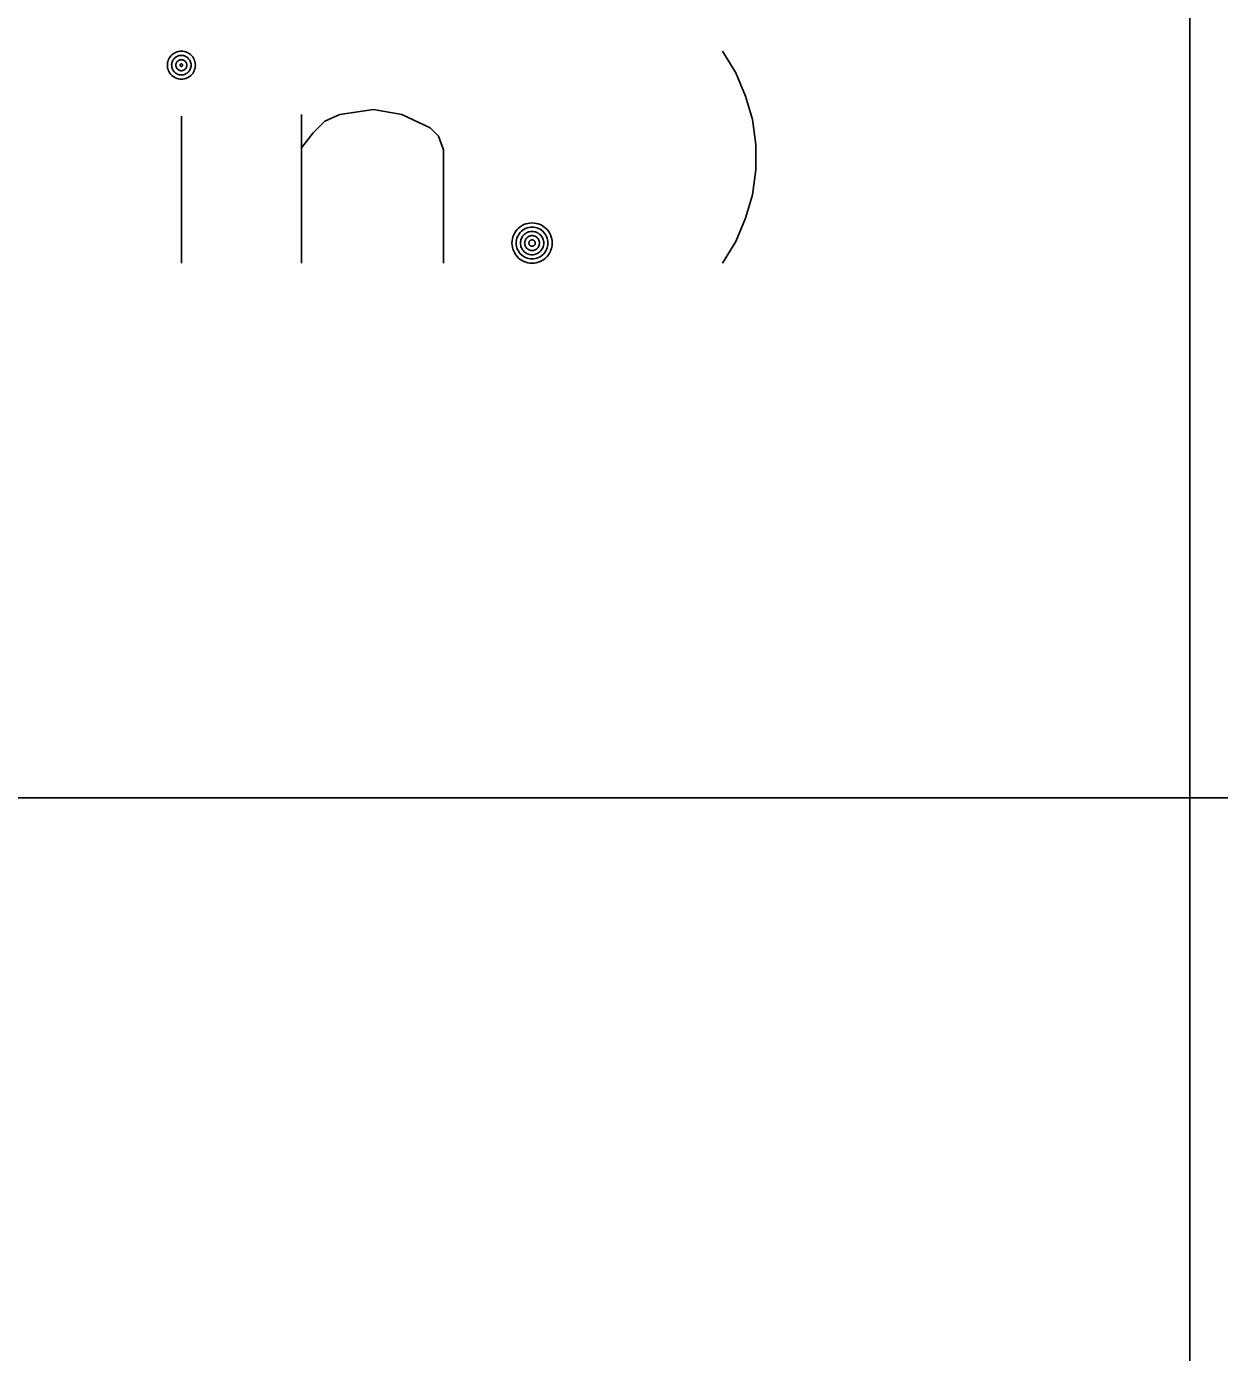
# Model space of a CAD drawing. Extents: x 635698 to 639877, y 296617 to 300175.
# Drawn here: x 639104.26 to 639121.14, y 299135.89 to 299154.66 of the extents above; entities that cross this region are included whole.
import ezdxf

# ---------------------------------------------------------------- set-up
doc = ezdxf.new("R2010")
doc.units = 0
doc.layers.add('1', color=7, linetype='Continuous')

msp = doc.modelspace()

# ---------------------------------------------------------------- linework, layer by layer
at = {"layer": '1'}
for p, q in [((639120.726, 299161.344), (639120.726, 299029.334)), ((639412.368, 299143.742), (639008.767, 299143.742))]:
    msp.add_line(p, q, dxfattribs=at)
for points in [[(639106.65, 299154.113), (639106.649, 299154.133), (639106.646, 299154.154), (639106.64, 299154.174), (639106.633, 299154.194), (639106.623, 299154.212), (639106.612, 299154.229), (639106.599, 299154.246), (639106.584, 299154.26), (639106.568, 299154.273), (639106.551, 299154.284), (639106.533, 299154.294), (639106.513, 299154.301), (639106.493, 299154.307), (639106.472, 299154.31), (639106.452, 299154.311), (639106.431, 299154.31), (639106.411, 299154.307), (639106.391, 299154.301), (639106.371, 299154.294), (639106.353, 299154.284), (639106.335, 299154.273), (639106.319, 299154.26), (639106.305, 299154.246), (639106.292, 299154.229), (639106.281, 299154.212), (639106.271, 299154.194), (639106.264, 299154.174), (639106.258, 299154.154), (639106.255, 299154.133), (639106.254, 299154.113), (639106.255, 299154.092), (639106.258, 299154.072), (639106.264, 299154.052), (639106.271, 299154.032), (639106.281, 299154.014), (639106.292, 299153.996), (639106.305, 299153.98), (639106.319, 299153.966), (639106.335, 299153.953), (639106.353, 299153.942), (639106.371, 299153.932), (639106.391, 299153.925), (639106.411, 299153.919), (639106.431, 299153.916), (639106.452, 299153.915), (639106.472, 299153.916), (639106.493, 299153.919), (639106.513, 299153.925), (639106.533, 299153.932), (639106.551, 299153.942), (639106.568, 299153.953), (639106.584, 299153.966), (639106.599, 299153.98), (639106.612, 299153.996), (639106.623, 299154.014), (639106.633, 299154.032), (639106.64, 299154.052), (639106.646, 299154.072), (639106.649, 299154.092), (639106.65, 299154.113)], [(639106.59, 299154.113), (639106.589, 299154.127), (639106.587, 299154.142), (639106.583, 299154.155), (639106.578, 299154.169), (639106.571, 299154.182), (639106.564, 299154.194), (639106.555, 299154.205), (639106.544, 299154.216), (639106.533, 299154.225), (639106.521, 299154.232), (639106.508, 299154.239), (639106.494, 299154.244), (639106.481, 299154.248), (639106.466, 299154.25), (639106.452, 299154.251), (639106.437, 299154.25), (639106.423, 299154.248), (639106.409, 299154.244), (639106.396, 299154.239), (639106.383, 299154.232), (639106.371, 299154.225), (639106.36, 299154.216), (639106.349, 299154.205), (639106.34, 299154.194), (639106.332, 299154.182), (639106.326, 299154.169), (639106.32, 299154.155), (639106.317, 299154.142), (639106.315, 299154.127), (639106.314, 299154.113), (639106.315, 299154.098), (639106.317, 299154.084), (639106.32, 299154.07), (639106.326, 299154.057), (639106.332, 299154.044), (639106.34, 299154.032), (639106.349, 299154.021), (639106.36, 299154.01), (639106.371, 299154.001), (639106.383, 299153.994), (639106.396, 299153.987), (639106.409, 299153.982), (639106.423, 299153.978), (639106.437, 299153.976), (639106.452, 299153.975), (639106.466, 299153.976), (639106.481, 299153.978), (639106.494, 299153.982), (639106.508, 299153.987), (639106.521, 299153.994), (639106.533, 299154.001), (639106.544, 299154.01), (639106.555, 299154.021), (639106.564, 299154.032), (639106.571, 299154.044), (639106.578, 299154.057), (639106.583, 299154.07), (639106.587, 299154.084), (639106.589, 299154.098), (639106.59, 299154.113)], [(639106.53, 299154.113), (639106.53, 299154.121), (639106.528, 299154.129), (639106.526, 299154.137), (639106.523, 299154.144), (639106.519, 299154.152), (639106.515, 299154.159), (639106.51, 299154.165), (639106.504, 299154.171), (639106.498, 299154.176), (639106.491, 299154.18), (639106.483, 299154.184), (639106.476, 299154.187), (639106.468, 299154.189), (639106.46, 299154.191), (639106.452, 299154.191), (639106.444, 299154.191), (639106.435, 299154.189), (639106.428, 299154.187), (639106.42, 299154.184), (639106.413, 299154.18), (639106.406, 299154.176), (639106.4, 299154.171), (639106.394, 299154.165), (639106.389, 299154.159), (639106.384, 299154.152), (639106.381, 299154.144), (639106.378, 299154.137), (639106.375, 299154.129), (639106.374, 299154.121), (639106.374, 299154.113), (639106.374, 299154.105), (639106.375, 299154.097), (639106.378, 299154.089), (639106.381, 299154.081), (639106.384, 299154.074), (639106.389, 299154.067), (639106.394, 299154.061), (639106.4, 299154.055), (639106.406, 299154.05), (639106.413, 299154.045), (639106.42, 299154.042), (639106.428, 299154.039), (639106.435, 299154.037), (639106.444, 299154.035), (639106.452, 299154.035), (639106.46, 299154.035), (639106.468, 299154.037), (639106.476, 299154.039), (639106.483, 299154.042), (639106.491, 299154.045), (639106.498, 299154.05), (639106.504, 299154.055), (639106.51, 299154.061), (639106.515, 299154.067), (639106.519, 299154.074), (639106.523, 299154.081), (639106.526, 299154.089), (639106.528, 299154.097), (639106.53, 299154.105), (639106.53, 299154.113)], [(639114.108, 299151.31), (639114.297, 299151.617), (639114.438, 299151.948), (639114.533, 299152.279), (639114.58, 299152.633), (639114.58, 299152.988), (639114.533, 299153.343), (639114.438, 299153.673), (639114.297, 299154.004), (639114.108, 299154.311)], [(639106.47, 299154.113), (639106.47, 299154.115), (639106.47, 299154.117), (639106.469, 299154.118), (639106.468, 299154.12), (639106.467, 299154.122), (639106.466, 299154.124), (639106.465, 299154.125), (639106.464, 299154.126), (639106.463, 299154.128), (639106.461, 299154.128), (639106.459, 299154.129), (639106.457, 299154.13), (639106.456, 299154.131), (639106.454, 299154.131), (639106.452, 299154.131), (639106.45, 299154.131), (639106.448, 299154.131), (639106.446, 299154.13), (639106.445, 299154.129), (639106.443, 299154.128), (639106.441, 299154.128), (639106.44, 299154.126), (639106.438, 299154.125), (639106.437, 299154.124), (639106.436, 299154.122), (639106.435, 299154.12), (639106.435, 299154.118), (639106.434, 299154.117), (639106.434, 299154.115), (639106.434, 299154.113), (639106.434, 299154.111), (639106.434, 299154.109), (639106.435, 299154.107), (639106.435, 299154.106), (639106.436, 299154.104), (639106.437, 299154.102), (639106.438, 299154.101), (639106.44, 299154.099), (639106.441, 299154.098), (639106.443, 299154.097), (639106.445, 299154.096), (639106.446, 299154.096), (639106.448, 299154.095), (639106.45, 299154.095), (639106.452, 299154.095), (639106.454, 299154.095), (639106.456, 299154.095), (639106.457, 299154.096), (639106.459, 299154.096), (639106.461, 299154.097), (639106.463, 299154.098), (639106.464, 299154.099), (639106.465, 299154.101), (639106.466, 299154.102), (639106.467, 299154.104), (639106.468, 299154.106), (639106.469, 299154.107), (639106.47, 299154.109), (639106.47, 299154.111), (639106.47, 299154.113)], [(639108.153, 299152.941), (639108.319, 299153.154), (639108.484, 299153.319), (639108.697, 299153.413), (639109.169, 299153.484), (639109.571, 299153.413), (639109.973, 299153.224), (639110.091, 299153.106), (639110.162, 299152.917), (639110.162, 299151.31)], [(639106.452, 299151.31), (639106.452, 299153.389)], [(639108.153, 299151.31), (639108.153, 299153.413)], [(639111.7, 299151.595), (639111.699, 299151.625), (639111.694, 299151.654), (639111.687, 299151.683), (639111.676, 299151.711), (639111.662, 299151.738), (639111.646, 299151.763), (639111.627, 299151.786), (639111.606, 299151.807), (639111.583, 299151.826), (639111.558, 299151.842), (639111.531, 299151.856), (639111.503, 299151.866), (639111.475, 299151.874), (639111.445, 299151.879), (639111.416, 299151.88), (639111.385, 299151.879), (639111.356, 299151.874), (639111.327, 299151.866), (639111.299, 299151.856), (639111.273, 299151.842), (639111.248, 299151.826), (639111.225, 299151.807), (639111.203, 299151.786), (639111.185, 299151.763), (639111.169, 299151.738), (639111.155, 299151.711), (639111.144, 299151.683), (639111.137, 299151.654), (639111.132, 299151.625), (639111.131, 299151.595), (639111.132, 299151.565), (639111.137, 299151.536), (639111.144, 299151.507), (639111.155, 299151.479), (639111.169, 299151.453), (639111.185, 299151.427), (639111.203, 299151.404), (639111.225, 299151.383), (639111.248, 299151.364), (639111.273, 299151.348), (639111.299, 299151.335), (639111.327, 299151.324), (639111.356, 299151.316), (639111.385, 299151.312), (639111.416, 299151.31), (639111.445, 299151.312), (639111.475, 299151.316), (639111.503, 299151.324), (639111.531, 299151.335), (639111.558, 299151.348), (639111.583, 299151.364), (639111.606, 299151.383), (639111.627, 299151.404), (639111.646, 299151.427), (639111.662, 299151.453), (639111.676, 299151.479), (639111.687, 299151.507), (639111.694, 299151.536), (639111.699, 299151.565), (639111.7, 299151.595)], [(639111.64, 299151.595), (639111.639, 299151.619), (639111.636, 299151.642), (639111.629, 299151.665), (639111.621, 299151.687), (639111.61, 299151.708), (639111.598, 299151.727), (639111.583, 299151.746), (639111.566, 299151.762), (639111.548, 299151.777), (639111.528, 299151.79), (639111.507, 299151.801), (639111.485, 299151.809), (639111.462, 299151.815), (639111.439, 299151.819), (639111.416, 299151.82), (639111.392, 299151.819), (639111.369, 299151.815), (639111.346, 299151.809), (639111.324, 299151.801), (639111.303, 299151.79), (639111.283, 299151.777), (639111.265, 299151.762), (639111.248, 299151.746), (639111.233, 299151.727), (639111.221, 299151.708), (639111.21, 299151.687), (639111.201, 299151.665), (639111.195, 299151.642), (639111.192, 299151.619), (639111.19, 299151.595), (639111.192, 299151.572), (639111.195, 299151.548), (639111.201, 299151.526), (639111.21, 299151.504), (639111.221, 299151.483), (639111.233, 299151.463), (639111.248, 299151.445), (639111.265, 299151.428), (639111.283, 299151.413), (639111.303, 299151.4), (639111.324, 299151.389), (639111.346, 299151.381), (639111.369, 299151.375), (639111.392, 299151.371), (639111.416, 299151.37), (639111.439, 299151.371), (639111.462, 299151.375), (639111.485, 299151.381), (639111.507, 299151.389), (639111.528, 299151.4), (639111.548, 299151.413), (639111.566, 299151.428), (639111.583, 299151.445), (639111.598, 299151.463), (639111.61, 299151.483), (639111.621, 299151.504), (639111.629, 299151.526), (639111.636, 299151.548), (639111.639, 299151.572), (639111.64, 299151.595)], [(639111.58, 299151.595), (639111.58, 299151.612), (639111.577, 299151.629), (639111.572, 299151.646), (639111.566, 299151.662), (639111.558, 299151.678), (639111.549, 299151.692), (639111.538, 299151.705), (639111.526, 299151.718), (639111.513, 299151.728), (639111.498, 299151.738), (639111.483, 299151.746), (639111.466, 299151.752), (639111.45, 299151.756), (639111.433, 299151.759), (639111.416, 299151.76), (639111.398, 299151.759), (639111.381, 299151.756), (639111.365, 299151.752), (639111.348, 299151.746), (639111.333, 299151.738), (639111.318, 299151.728), (639111.305, 299151.718), (639111.293, 299151.705), (639111.282, 299151.692), (639111.273, 299151.678), (639111.265, 299151.662), (639111.258, 299151.646), (639111.254, 299151.629), (639111.251, 299151.612), (639111.25, 299151.595), (639111.251, 299151.578), (639111.254, 299151.561), (639111.258, 299151.544), (639111.265, 299151.528), (639111.273, 299151.512), (639111.282, 299151.498), (639111.293, 299151.485), (639111.305, 299151.472), (639111.318, 299151.461), (639111.333, 299151.452), (639111.348, 299151.444), (639111.365, 299151.438), (639111.381, 299151.434), (639111.398, 299151.431), (639111.416, 299151.43), (639111.433, 299151.431), (639111.45, 299151.434), (639111.466, 299151.438), (639111.483, 299151.444), (639111.498, 299151.452), (639111.513, 299151.461), (639111.526, 299151.472), (639111.538, 299151.485), (639111.549, 299151.498), (639111.558, 299151.512), (639111.566, 299151.528), (639111.572, 299151.544), (639111.577, 299151.561), (639111.58, 299151.578), (639111.58, 299151.595)], [(639111.52, 299151.595), (639111.52, 299151.606), (639111.518, 299151.617), (639111.515, 299151.627), (639111.511, 299151.638), (639111.506, 299151.648), (639111.501, 299151.657), (639111.494, 299151.665), (639111.486, 299151.673), (639111.477, 299151.68), (639111.468, 299151.686), (639111.458, 299151.691), (639111.448, 299151.695), (639111.437, 299151.698), (639111.427, 299151.7), (639111.416, 299151.7), (639111.405, 299151.7), (639111.394, 299151.698), (639111.383, 299151.695), (639111.373, 299151.691), (639111.363, 299151.686), (639111.354, 299151.68), (639111.345, 299151.673), (639111.338, 299151.665), (639111.331, 299151.657), (639111.324, 299151.648), (639111.32, 299151.638), (639111.316, 299151.627), (639111.313, 299151.617), (639111.311, 299151.606), (639111.31, 299151.595), (639111.311, 299151.584), (639111.313, 299151.573), (639111.316, 299151.563), (639111.32, 299151.552), (639111.324, 299151.542), (639111.331, 299151.533), (639111.338, 299151.525), (639111.345, 299151.517), (639111.354, 299151.51), (639111.363, 299151.504), (639111.373, 299151.499), (639111.383, 299151.495), (639111.394, 299151.492), (639111.405, 299151.491), (639111.416, 299151.49), (639111.427, 299151.491), (639111.437, 299151.492), (639111.448, 299151.495), (639111.458, 299151.499), (639111.468, 299151.504), (639111.477, 299151.51), (639111.486, 299151.517), (639111.494, 299151.525), (639111.501, 299151.533), (639111.506, 299151.542), (639111.511, 299151.552), (639111.515, 299151.563), (639111.518, 299151.573), (639111.52, 299151.584), (639111.52, 299151.595)], [(639111.461, 299151.595), (639111.46, 299151.6), (639111.459, 299151.604), (639111.458, 299151.609), (639111.457, 299151.613), (639111.454, 299151.617), (639111.452, 299151.622), (639111.449, 299151.625), (639111.446, 299151.628), (639111.442, 299151.631), (639111.438, 299151.634), (639111.434, 299151.636), (639111.429, 299151.638), (639111.425, 299151.639), (639111.42, 299151.64), (639111.416, 299151.64), (639111.411, 299151.64), (639111.406, 299151.639), (639111.402, 299151.638), (639111.397, 299151.636), (639111.393, 299151.634), (639111.389, 299151.631), (639111.385, 299151.628), (639111.382, 299151.625), (639111.379, 299151.622), (639111.376, 299151.617), (639111.374, 299151.613), (639111.373, 299151.609), (639111.372, 299151.604), (639111.371, 299151.6), (639111.37, 299151.595), (639111.371, 299151.59), (639111.372, 299151.586), (639111.373, 299151.581), (639111.374, 299151.577), (639111.376, 299151.572), (639111.379, 299151.569), (639111.382, 299151.565), (639111.385, 299151.561), (639111.389, 299151.559), (639111.393, 299151.556), (639111.397, 299151.554), (639111.402, 299151.552), (639111.406, 299151.551), (639111.411, 299151.55), (639111.416, 299151.55), (639111.42, 299151.55), (639111.425, 299151.551), (639111.429, 299151.552), (639111.434, 299151.554), (639111.438, 299151.556), (639111.442, 299151.559), (639111.446, 299151.561), (639111.449, 299151.565), (639111.452, 299151.569), (639111.454, 299151.572), (639111.457, 299151.577), (639111.458, 299151.581), (639111.459, 299151.586), (639111.46, 299151.59), (639111.461, 299151.595)]]:
    msp.add_lwpolyline(points, dxfattribs=at)

doc.saveas('drawing.dxf')
